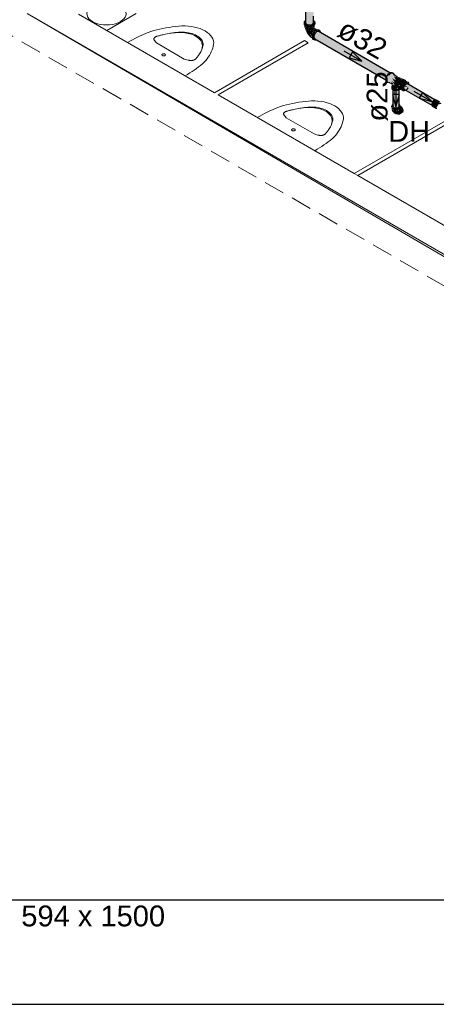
# Model space of a CAD drawing. Header units: millimetres. Extents: x 567 to 934, y -1 to 364.
# Tile 944 of 1056: x 727 to 731, y 182 to 192. Entities that reach past the tile are written whole.
import ezdxf

# ---------------------------------------------------------------- set-up
doc = ezdxf.new("R2010")
doc.units = ezdxf.units.MM
doc.header["$MEASUREMENT"] = 0
doc.linetypes.add('JIS_02_2.0', pattern=[0.3, 0.2, -0.1])
doc.linetypes.add('NULL', pattern=[0])
doc.layers.get('0').update_dxf_attribs({"lineweight": 18})
for name, color, linetype, lineweight in [('AF-Condutos', 140, 'Continuous', 25), ('AF-Conexões', 152, 'Continuous', 18), ('AF-Curva de transposição', 152, 'Continuous', 18), ('AF-Peça de utilização', 152, 'Continuous', 18), ('AF-Sentido conduto', 140, 'Continuous', 30), ('AF-Textos conduto', 7, 'Continuous', 9), ('DI-Área do detalhe', 10, 'JIS_02_2.0', 0), ('Textos', 7, 'Continuous', 9)]:
    doc.layers.add(name, color=color, linetype=linetype, lineweight=lineweight)
doc.layers.add('ARQ FINA', color=8, linetype='Continuous')
doc.layers.add('FOLHA_PADRÃO', color=7, linetype='Continuous')
doc.styles.add('Arial', font='arial.ttf')

# ---------------------------------------------------------------- blocks, each defined once
blk = doc.blocks.new('A1EST. 1500')
at = {"layer": 'FOLHA_PADRÃO', "color": 1, "linetype": 'Continuous'}
blk.add_line((0, 0), (150.008, 0), dxfattribs=at)
at = {"layer": 'FOLHA_PADRÃO', "color": 6, "linetype": 'Continuous'}
blk.add_lwpolyline([(149, 58.4001), (149, 1), (1, 1), (1, 58.4001), (149, 58.4001)], dxfattribs=at)
at = {"layer": 'FOLHA_PADRÃO', "color": 7, "style": 'Arial'}
blk.add_text('FORMATO A1 ESTENDIDO - 594 x 1500', height=0.2, dxfattribs=at).set_placement((1.114, 0.7485))

msp = doc.modelspace()

# ---------------------------------------------------------------- hatches: boundary and pattern name
at = {"layer": 'AF-Condutos', "linetype": 'Continuous'}
for points in [[(729.8831, 191.7153), (729.8856, 191.6871), (729.8945, 191.6792), (729.9081, 191.6741), (729.9092, 191.7559), (729.9081, 192.9141), (729.8951, 191.7362), (729.8945, 192.9192), (729.8858, 191.7174), (729.8856, 192.9271)], [(729.9526, 191.681), (729.96, 191.6893), (729.9601, 191.76), (729.96, 192.9293)], [(729.9609, 191.6987), (729.9609, 192.9387), (729.9601, 191.76)], [(729.883, 192.9145), (729.883, 191.6964), (729.8856, 192.9132)], [(729.8858, 191.7174), (729.8944, 192.9095), (729.8856, 192.9134)], [(729.9081, 191.6741), (729.9242, 191.6726), (729.94, 191.675), (729.94, 192.915), (729.9256, 191.7787), (729.9242, 192.9126)], [(729.94, 191.675), (729.9526, 191.681), (729.9526, 192.921)], [(729.9525, 192.9098), (729.94, 192.9068), (729.94, 191.675)], [(729.9599, 192.9139), (729.9526, 192.9107), (729.9526, 191.681)], [(730.6723, 191.1944), (729.9886, 191.6054), (729.9776, 191.5949), (730.6634, 191.1808)], [(730.691, 191.2117), (730, 191.6106), (729.9886, 191.6054), (730.6816, 191.2052)], [(730.68, 191.2062), (729.9886, 191.6054), (730.6723, 191.1944)], [(730.01, 191.6097), (730, 191.6106), (730.691, 191.2117), (730.6948, 191.2143)], [(729.9962, 191.5342), (730.6534, 191.155), (730.6556, 191.1543), (730.0089, 191.5396), (730.6582, 191.1656), (730.6634, 191.1808), (729.9776, 191.5949), (729.969, 191.5811), (729.9643, 191.5662), (729.9643, 191.5529), (729.969, 191.5434), (730.6549, 191.1475), (730.6548, 191.1478)], [(730.6542, 191.1481), (730.6555, 191.1538), (729.999, 191.5325)], [(730.0053, 191.5418), (730.6556, 191.1543), (730.6582, 191.1656)], [(730.7231, 190.9362), (730.7243, 191.0468), (730.7228, 191.0485)], [(730.7228, 190.9099), (730.7247, 190.8871), (730.7423, 190.877), (730.7672, 190.8777), (730.7828, 190.8889), (730.7828, 191.0474), (730.7549, 191.0405), (730.7549, 190.9306), (730.7531, 191.0403), (730.7408, 191.0418), (730.7353, 190.9454), (730.7322, 191.0428), (730.7251, 191.0469)], [(730.7353, 190.9454), (730.7407, 191.0408), (730.7324, 191.0441)], [(730.7531, 191.0403), (730.7549, 190.9306), (730.7549, 191.0401)], [(730.7835, 190.9091), (730.7835, 191.0122), (730.7828, 191.0475), (730.7829, 190.9095)], [(730.8659, 191.0622), (731.1043, 190.9272), (730.8771, 191.0701), (730.8318, 191.0845), (730.8127, 191.0955), (730.809, 191.0839), (730.8583, 191.0537), (731.1006, 190.9155)], [(731.0955, 190.9081), (730.809, 191.0839), (730.8127, 191.0661), (731.0975, 190.9017), (730.8528, 191.0475)], [(730.8127, 191.0955), (730.8318, 191.0845), (730.8744, 191.0718), (730.8392, 191.0939)], [(730.8822, 191.0807), (731.1196, 190.9461), (730.8803, 191.0921), (731.1234, 190.9531), (731.1282, 190.9542), (730.8794, 191.0974), (730.8621, 191.106), (730.828, 191.1145), (730.8194, 191.1063), (731.111, 190.938), (730.8777, 191.0835), (730.8784, 191.0929)], [(730.8194, 191.1063), (730.8392, 191.0939), (731.1056, 190.9411)], [(731.1056, 190.9411), (730.8392, 191.0939), (731.1001, 190.9298)], [(730.8539, 191.1125), (730.8528, 191.1111), (730.8794, 191.0974), (731.1282, 190.9542)], [(731.0958, 190.9079), (730.8528, 191.0475), (731.0945, 190.9036)], [(730.8583, 191.0537), (731.0959, 190.9081), (731.0984, 190.9168)], [(730.8659, 191.0622), (731.0985, 190.9169), (731.1019, 190.9285)], [(730.8803, 191.0921), (731.1122, 190.9506), (731.1234, 190.9531)], [(730.8822, 191.0807), (731.109, 190.9392), (731.1169, 190.9476)]]:
    msp.add_hatch(color=151, dxfattribs=at).paths.add_polyline_path(points)
at = {"layer": 'AF-Conexões', "linetype": 'Continuous'}
for points in [[(729.9609, 191.7156), (729.96, 191.6893), (729.94, 191.675), (729.9242, 191.6726), (729.898, 191.6779), (729.8838, 191.6937), (729.8713, 191.7031), (729.8849, 191.6737), (729.9222, 191.6648), (729.9485, 191.6689), (729.9748, 191.6952)], [(729.8766, 191.7104), (729.8713, 191.7031), (729.883, 191.6942), (729.883, 191.7067)], [(729.973, 191.6789), (729.9748, 191.6952), (729.9485, 191.6689), (729.9222, 191.6648), (729.8849, 191.6737), (729.8713, 191.7031), (729.8713, 191.6873), (729.8849, 191.6653), (729.9085, 191.6574), (729.9358, 191.6574), (729.9594, 191.6653)], [(729.8788, 191.6699), (729.8778, 191.6506), (729.8838, 191.6378), (729.8838, 191.6662)], [(729.8848, 191.6371), (729.8908, 191.6325), (729.8908, 191.6627)], [(729.8851, 191.6438), (729.8893, 191.662), (729.8849, 191.6653)], [(729.8908, 191.6325), (729.9, 191.6284), (729.9001, 191.6581), (729.8911, 191.6616)], [(729.917, 191.5977), (729.9255, 191.5995), (729.9281, 191.6255), (729.9045, 191.6195), (729.9016, 191.6277), (729.8943, 191.621), (729.8983, 191.6014), (729.9198, 191.5745), (729.9168, 191.5911)], [(729.9092, 191.6574), (729.9, 191.6284), (729.9107, 191.6259), (729.9206, 191.6565)], [(729.9009, 191.6314), (729.9092, 191.6573), (729.9002, 191.6594)], [(729.9045, 191.6195), (729.9103, 191.626), (729.9015, 191.6281)], [(729.9116, 191.6286), (729.9222, 191.625), (729.9222, 191.6564)], [(729.9336, 191.6274), (729.9336, 191.6573), (729.9223, 191.6564), (729.9231, 191.6279)], [(729.9328, 191.608), (729.9257, 191.5999), (729.9529, 191.5842)], [(729.9382, 191.6186), (729.9307, 191.6103), (729.9535, 191.5856), (729.9578, 191.5945)], [(729.9425, 191.6579), (729.9336, 191.6573), (729.9336, 191.6259)], [(729.9443, 191.6314), (729.9443, 191.6595), (729.9341, 191.6275)], [(729.9447, 191.6278), (729.9372, 191.6198), (729.9643, 191.6041)], [(729.9372, 191.6198), (729.9587, 191.5959), (729.9643, 191.6041)], [(729.9518, 191.6613), (729.9443, 191.6595), (729.9443, 191.6284)], [(729.9623, 191.6364), (729.9447, 191.6278), (729.9716, 191.6123), (729.9544, 191.6321), (729.9837, 191.6222)], [(729.9606, 191.6378), (729.9606, 191.6658), (729.9543, 191.6368), (729.9536, 191.6627), (729.9448, 191.6303)], [(729.9466, 191.6257), (729.9651, 191.6054), (729.9715, 191.6122)], [(730.0178, 191.6208), (730.0028, 191.6274), (729.9842, 191.6224), (729.9656, 191.6059), (729.9519, 191.5823), (729.9469, 191.5579), (729.9519, 191.5393), (729.9651, 191.5296), (729.9542, 191.5537), (729.9728, 191.6017), (729.9818, 191.6112), (730.0101, 191.6232), (730.0274, 191.6071)], [(729.9538, 191.6341), (729.9591, 191.6651), (729.9536, 191.6627)], [(729.9539, 191.6327), (729.9722, 191.6137), (729.9789, 191.6186)], [(729.9541, 191.633), (729.9774, 191.6195), (729.9838, 191.6221)], [(729.9818, 191.5281), (729.9898, 191.5315), (729.969, 191.5434), (729.9643, 191.5662), (729.9736, 191.5955), (729.9849, 191.6067), (730, 191.6106), (730.0242, 191.6015), (730.0274, 191.6071), (730.0101, 191.6232), (729.9728, 191.6017), (729.9542, 191.5537), (729.9643, 191.5313)], [(729.9606, 191.6378), (729.9638, 191.6686), (729.9606, 191.6662)], [(729.9609, 191.6372), (729.9855, 191.623), (729.9892, 191.6245)], [(729.9659, 191.6702), (729.9617, 191.6484), (729.9645, 191.6433)], [(729.9923, 191.6259), (729.975, 191.6359), (729.9703, 191.633), (729.9892, 191.6245)], [(729.917, 191.5977), (729.923, 191.5908), (729.9256, 191.5995)], [(729.9224, 191.5722), (729.9468, 191.5567), (729.9259, 191.5755)], [(729.9479, 191.5498), (729.9471, 191.5565), (729.9225, 191.5706), (729.9257, 191.5637)], [(729.9255, 191.5761), (729.9476, 191.5641), (729.9256, 191.5866)], [(729.9256, 191.5998), (729.9256, 191.5876), (729.9494, 191.5739)], [(729.9487, 191.5743), (729.9256, 191.5876), (729.9472, 191.5665)], [(729.949, 191.5762), (729.9529, 191.5842), (729.9257, 191.5999)], [(729.9258, 191.5758), (729.947, 191.5583), (729.9476, 191.5641)], [(730.6574, 191.1346), (730.6654, 191.1253), (730.6775, 191.1297), (730.6846, 191.1215), (730.7164, 191.1047), (730.7223, 191.1108), (730.7316, 191.1029), (730.7316, 191.0939), (730.7409, 191.0946), (730.741, 191.1028), (730.7063, 191.1382), (730.7429, 191.117), (730.7434, 191.1194), (730.716, 191.1618), (730.7529, 191.1405), (730.7539, 191.1422), (730.7333, 191.1789), (730.7667, 191.1633), (730.7813, 191.1639), (730.7507, 191.1818), (730.7604, 191.1694), (730.7617, 191.1821), (730.7371, 191.1965), (730.7178, 191.201), (730.7189, 191.2098), (730.7088, 191.2102), (730.6837, 191.1909), (730.6704, 191.1679), (730.6775, 191.2024), (730.6608, 191.1769), (730.6545, 191.1494)], [(730.7181, 191.2165), (730.699, 191.2172), (730.6775, 191.2024), (730.6703, 191.1714), (730.687, 191.1969)], [(730.6775, 191.1297), (730.6704, 191.1261), (730.6837, 191.1184)], [(730.6837, 191.1909), (730.7036, 191.2082), (730.6865, 191.196)], [(730.7402, 191.1037), (730.7429, 191.117), (730.7063, 191.1382)], [(730.7253, 191.2123), (730.7181, 191.2165), (730.7104, 191.2127)], [(730.7331, 191.2041), (730.7274, 191.2094), (730.7156, 191.2023)], [(730.742, 191.1215), (730.7529, 191.1405), (730.716, 191.1618)], [(730.7333, 191.1789), (730.7531, 191.1438), (730.7692, 191.1582)], [(730.7643, 191.1645), (730.7333, 191.1789), (730.7679, 191.1589)], [(730.7418, 191.1046), (730.77, 191.0961), (730.7756, 191.1225), (730.7599, 191.1428), (730.747, 191.1301)], [(730.7729, 191.1615), (730.7567, 191.147), (730.7756, 191.1225), (730.7866, 191.1314), (730.7923, 191.1425)], [(730.8457, 191.1416), (730.8225, 191.1522), (730.8005, 191.1445), (730.7807, 191.1228), (730.7701, 191.0965), (730.7782, 191.0872), (730.7785, 191.1189), (730.7884, 191.1151), (730.7993, 191.1208), (730.8268, 191.1454), (730.8253, 191.1356)], [(730.7817, 191.164), (730.7729, 191.1615), (730.7923, 191.1425), (730.807, 191.1493)], [(730.8475, 191.0444), (730.8321, 191.0549), (730.8288, 191.0701), (730.8321, 191.0849), (730.8452, 191.1015), (730.8469, 191.1166), (730.8519, 191.1099), (730.8452, 191.1015), (730.8579, 191.1049), (730.8648, 191.0992), (730.8686, 191.1204), (730.8475, 191.1187), (730.7934, 191.1326), (730.8064, 191.1251), (730.7828, 191.1183), (730.7757, 191.1019), (730.7902, 191.0999), (730.7875, 191.0868), (730.7746, 191.0759), (730.7835, 191.0664), (730.8236, 191.0413), (730.8326, 191.04)], [(730.8005, 191.1236), (730.7934, 191.1326), (730.7828, 191.1183)], [(730.7973, 191.1426), (730.7923, 191.1425), (730.7866, 191.1314)], [(730.8156, 191.1515), (730.7892, 191.1661), (730.8112, 191.1513)], [(730.821, 191.134), (730.806, 191.1427), (730.7934, 191.1326), (730.8475, 191.1187), (730.869, 191.122), (730.8254, 191.1461), (730.806, 191.1427), (730.821, 191.134), (730.843, 191.1321)], [(730.7971, 191.1551), (730.8112, 191.1513), (730.7981, 191.1601)], [(730.8268, 191.1454), (730.8147, 191.1319), (730.8253, 191.1356)], [(730.7124, 191.0597), (730.7227, 191.0486), (730.7373, 191.0422), (730.7533, 191.0403), (730.7692, 191.0422), (730.7827, 191.0474), (730.7835, 191.0572), (730.7605, 191.058), (730.7668, 191.0755), (730.7405, 191.0863), (730.7431, 191.0948), (730.7316, 191.0939), (730.7185, 191.099)], [(730.7239, 191.1014), (730.7316, 191.0939), (730.7316, 191.1029)], [(730.7565, 191.0817), (730.7704, 191.0733), (730.7655, 191.0801), (730.7666, 191.098), (730.7475, 191.1031), (730.7419, 191.0992)], [(730.7758, 191.0627), (730.7726, 191.0673), (730.7605, 191.058)], [(730.7835, 191.0585), (730.7896, 191.0548), (730.7938, 191.0674), (730.787, 191.0839), (730.7835, 191.0669), (730.7835, 191.0852), (730.7693, 191.0923), (730.7702, 191.0758)], [(730.7732, 191.086), (730.7835, 191.0843), (730.7845, 191.0968)], [(730.7789, 191.1206), (730.7756, 191.1225), (730.7734, 191.1084)], [(730.7884, 191.1151), (730.7789, 191.1201), (730.7791, 191.0895), (730.7891, 191.0973)], [(730.8041, 191.1233), (730.7884, 191.1151), (730.7891, 191.0973), (730.7951, 191.1112)], [(730.8452, 191.1015), (730.8537, 191.1084), (730.8469, 191.114)], [(730.8686, 191.1204), (730.8662, 191.1071), (730.8757, 191.1096)], [(730.8787, 191.0982), (730.8771, 191.111), (730.8694, 191.1036)]]:
    msp.add_hatch(color=161, dxfattribs=at).paths.add_polyline_path(points)
at = {"layer": 'AF-Curva de transposição', "linetype": 'Continuous'}
for points in [[(731.1364, 190.9561), (731.1218, 190.9528), (731.1033, 190.9333), (731.0957, 190.9075), (731.1001, 190.8932), (731.132, 190.8865), (731.1367, 190.8762), (731.1454, 190.8701), (731.1454, 190.8824), (731.1608, 190.9094), (731.1917, 190.9159), (731.1814, 190.9262), (731.1634, 190.9309), (731.1767, 190.9336)], [(731.1001, 190.8932), (731.1397, 190.8695), (731.132, 190.8865)]]:
    msp.add_hatch(color=161, dxfattribs=at).paths.add_polyline_path(points)
at = {"layer": 'AF-Peça de utilização', "linetype": 'Continuous'}
for points in [[(730.7227, 190.9096), (730.7124, 190.8993), (730.7166, 190.8743), (730.7419, 190.8631), (730.7634, 190.8631), (730.7874, 190.8733), (730.7943, 190.8916), (730.7844, 190.9008), (730.7735, 190.8723), (730.7527, 190.8691), (730.7419, 190.8699), (730.7179, 190.8804), (730.7282, 190.884)], [(730.7179, 190.8733), (730.7179, 190.8548), (730.7225, 190.8447), (730.7225, 190.8698)], [(730.7269, 190.8427), (730.7236, 190.8691), (730.7225, 190.8552)], [(730.7281, 190.8409), (730.7281, 190.8672), (730.7236, 190.8691)], [(730.7281, 190.8664), (730.7281, 190.8408), (730.7341, 190.8645)], [(730.7281, 190.8406), (730.7353, 190.8374), (730.7353, 190.8647)], [(730.7401, 190.8772), (730.7318, 190.8723), (730.7497, 190.8695), (730.7552, 190.8721)], [(730.7804, 190.8176), (730.7899, 190.8265), (730.7863, 190.8455), (730.7742, 190.8334), (730.7332, 190.8331), (730.7528, 190.8212)], [(730.7425, 190.863), (730.7353, 190.8374), (730.7526, 190.8347), (730.7602, 190.8617), (730.7526, 190.8662)], [(730.7353, 190.8636), (730.7353, 190.8374), (730.7425, 190.8629)], [(730.7526, 190.8347), (730.77, 190.8374), (730.7627, 190.863)], [(730.7793, 190.8849), (730.7527, 190.8691), (730.7735, 190.8723)], [(730.77, 190.8636), (730.7634, 190.8631), (730.77, 190.8374)], [(730.77, 190.8647), (730.77, 190.8374), (730.7772, 190.8406)], [(730.7772, 190.8664), (730.7711, 190.8649), (730.7772, 190.8406)], [(730.7772, 190.8407), (730.7828, 190.8447), (730.7828, 190.8696), (730.7786, 190.8678)], [(730.7863, 190.8724), (730.7835, 190.8704), (730.7854, 190.8484)], [(730.8203, 190.8384), (730.8233, 190.8497), (730.8167, 190.8721), (730.7874, 190.8547), (730.7924, 190.8318), (730.7857, 190.8172)], [(730.7983, 190.8877), (730.7944, 190.8854), (730.7874, 190.8552), (730.8167, 190.8721), (730.812, 190.879)]]:
    msp.add_hatch(color=161, dxfattribs=at).paths.add_polyline_path(points)

# ---------------------------------------------------------------- linework, layer by layer
at = {"layer": 'AF-Condutos'}
for p, q in [((729.883, 192.9145), (729.883, 191.6964)), ((729.96, 191.6893), (729.9609, 191.6987)), ((729.9609, 191.72), (729.9609, 191.7565)), ((729.9609, 191.7156), (729.9609, 191.72)), ((729.9609, 191.6987), (729.9609, 191.7156)), ((729.883, 191.6964), (729.8856, 191.6871)), ((729.8856, 191.6871), (729.8945, 191.6792)), ((729.8945, 191.6792), (729.9081, 191.6741)), ((729.9081, 191.6741), (729.9242, 191.6726)), ((729.9242, 191.6726), (729.94, 191.675)), ((729.94, 191.675), (729.9526, 191.681)), ((729.9526, 191.681), (729.96, 191.6893)), ((729.9886, 191.6054), (729.9776, 191.5949)), ((730, 191.6106), (729.9886, 191.6054)), ((730.01, 191.6097), (730, 191.6106)), ((730.0284, 191.5991), (730.01, 191.6097)), ((729.969, 191.5811), (729.9643, 191.5662)), ((729.9643, 191.5662), (729.9643, 191.5529)), ((729.9643, 191.5529), (729.969, 191.5434)), ((729.9776, 191.5949), (729.969, 191.5811)), ((729.969, 191.5434), (729.9898, 191.5315)), ((729.9898, 191.5315), (729.9959, 191.5279)), ((729.9959, 191.5279), (730.6549, 191.1475)), ((730.6948, 191.2143), (730.0284, 191.5991)), ((730.7227, 191.0486), (730.7227, 190.9364)), ((730.7835, 191.0122), (730.7835, 191.0482)), ((730.8127, 191.0955), (730.809, 191.0839)), ((730.809, 191.0839), (730.809, 191.0735)), ((730.809, 191.0735), (730.8121, 191.0673)), ((730.8121, 191.0673), (730.8127, 191.0661)), ((730.8127, 191.0661), (730.8339, 191.0539)), ((730.828, 191.1145), (730.8194, 191.1063)), ((730.8339, 191.0539), (730.8487, 191.0454)), ((730.8487, 191.0454), (730.8502, 191.0445)), ((730.8502, 191.0445), (731.0975, 190.9017)), ((730.8643, 191.1066), (730.8539, 191.1125)), ((730.8787, 191.0982), (730.8643, 191.1066)), ((730.8793, 191.0979), (730.8787, 191.0982)), ((731.1282, 190.9542), (730.8793, 191.0979)), ((730.7835, 190.9091), (730.7835, 191.0122)), ((730.7227, 190.9364), (730.7227, 190.9149)), ((730.7227, 190.9149), (730.7227, 190.9136)), ((730.7227, 190.9136), (730.7227, 190.9118)), ((730.7227, 190.9118), (730.7227, 190.9099)), ((730.7227, 190.9099), (730.7227, 190.9097)), ((730.7227, 190.9097), (730.7227, 190.8944)), ((730.7227, 190.8944), (730.7247, 190.8871)), ((730.7247, 190.8871), (730.7316, 190.881)), ((730.7316, 190.881), (730.7423, 190.877)), ((730.7423, 190.877), (730.7549, 190.8758)), ((730.7549, 190.8758), (730.7672, 190.8777)), ((730.7672, 190.8777), (730.7771, 190.8823)), ((730.7771, 190.8823), (730.7828, 190.8889)), ((730.7828, 190.8889), (730.7835, 190.8962)), ((730.7835, 190.8962), (730.7835, 190.9091))]:
    msp.add_line(p, q, dxfattribs=at)
at = {"layer": 'AF-Conexões'}
for p, q in [((729.8713, 191.7031), (729.8695, 191.6952)), ((729.8766, 191.7104), (729.8713, 191.7031)), ((729.8787, 191.712), (729.8766, 191.7104)), ((729.883, 191.7153), (729.8787, 191.712)), ((729.9623, 191.7145), (729.9609, 191.7156)), ((729.9678, 191.7104), (729.9623, 191.7145)), ((729.9726, 191.7036), (729.9678, 191.7104)), ((729.973, 191.7031), (729.9726, 191.7036)), ((729.9748, 191.6952), (729.973, 191.7031)), ((729.8695, 191.6952), (729.8695, 191.6868)), ((729.8695, 191.6868), (729.8713, 191.6789)), ((729.8713, 191.6789), (729.8766, 191.6716)), ((729.8766, 191.6716), (729.8778, 191.6706)), ((729.8778, 191.6706), (729.8849, 191.6653)), ((729.8778, 191.6706), (729.8778, 191.6506)), ((729.8778, 191.6506), (729.8793, 191.644)), ((729.8793, 191.644), (729.8838, 191.6378)), ((729.8838, 191.6378), (729.8848, 191.6371)), ((729.8848, 191.6371), (729.8851, 191.6368)), ((729.8849, 191.6653), (729.8958, 191.6605)), ((729.8851, 191.6368), (729.8908, 191.6325)), ((729.8851, 191.6368), (729.8859, 191.6339)), ((729.8859, 191.6339), (729.8888, 191.6228)), ((729.8888, 191.6228), (729.8926, 191.6126)), ((729.8908, 191.6325), (729.9, 191.6284)), ((729.8926, 191.6126), (729.8983, 191.6014)), ((729.8958, 191.6605), (729.9085, 191.6574)), ((729.9, 191.6284), (729.9107, 191.6259)), ((729.9085, 191.6574), (729.9222, 191.6564)), ((729.9107, 191.6259), (729.9222, 191.625)), ((729.9222, 191.6564), (729.9358, 191.6574)), ((729.9222, 191.625), (729.9336, 191.6259)), ((729.9307, 191.6103), (729.9257, 191.5999)), ((729.9372, 191.6198), (729.9307, 191.6103)), ((729.9336, 191.6259), (729.9443, 191.6284)), ((729.9358, 191.6574), (729.9485, 191.6605)), ((729.9447, 191.6278), (729.9372, 191.6198)), ((729.9443, 191.6284), (729.9476, 191.6299)), ((729.9476, 191.6299), (729.9447, 191.6278)), ((729.9528, 191.6337), (729.9476, 191.6299)), ((729.9476, 191.6299), (729.9535, 191.6325)), ((729.9485, 191.6605), (729.9594, 191.6653)), ((729.9581, 191.6359), (729.9528, 191.6337)), ((729.9535, 191.6325), (729.9581, 191.6359)), ((729.9656, 191.6059), (729.9578, 191.5946)), ((729.9581, 191.6359), (729.9606, 191.6378)), ((729.9609, 191.6372), (729.9581, 191.6359)), ((729.9594, 191.6653), (729.9665, 191.6706)), ((729.9606, 191.6378), (729.9645, 191.6433)), ((729.9676, 191.6378), (729.9609, 191.6372)), ((729.9645, 191.6433), (729.965, 191.644)), ((729.9676, 191.6378), (729.9645, 191.6433)), ((729.965, 191.644), (729.9665, 191.6506)), ((729.9745, 191.6154), (729.9656, 191.6059)), ((729.9665, 191.6706), (729.9678, 191.6716)), ((729.9665, 191.6506), (729.9665, 191.6706)), ((729.9685, 191.6379), (729.9676, 191.6378)), ((729.9678, 191.6716), (729.973, 191.6789)), ((729.975, 191.6359), (729.9685, 191.6379)), ((729.973, 191.6789), (729.9748, 191.6868)), ((729.9842, 191.6224), (729.9745, 191.6154)), ((729.9748, 191.6868), (729.9748, 191.6952)), ((729.9923, 191.6259), (729.975, 191.6359)), ((729.9923, 191.6259), (729.9842, 191.6224)), ((729.9938, 191.6265), (729.9923, 191.6259)), ((730.0028, 191.6274), (729.9938, 191.6265)), ((730.0105, 191.625), (730.0028, 191.6274)), ((730.0178, 191.6208), (730.0105, 191.625)), ((730.0237, 191.6153), (730.0178, 191.6208)), ((730.0274, 191.6071), (730.0237, 191.6153)), ((730.0284, 191.5991), (730.0274, 191.6071)), ((729.8983, 191.6014), (729.9051, 191.5909)), ((729.9051, 191.5909), (729.9121, 191.5825)), ((729.9121, 191.5825), (729.9198, 191.5745)), ((729.9198, 191.5745), (729.9224, 191.5722)), ((729.9225, 191.5894), (729.9215, 191.5794)), ((729.9215, 191.5794), (729.9224, 191.5722)), ((729.9224, 191.5722), (729.9224, 191.5719)), ((729.9224, 191.5719), (729.9225, 191.5706)), ((729.9256, 191.5998), (729.9225, 191.5894)), ((729.9225, 191.5706), (729.9257, 191.5637)), ((729.9257, 191.5999), (729.9256, 191.5998)), ((729.9257, 191.5637), (729.9307, 191.5591)), ((729.9307, 191.5591), (729.948, 191.5491)), ((729.9482, 191.5698), (729.9469, 191.5579)), ((729.9469, 191.5579), (729.948, 191.5491)), ((729.948, 191.5491), (729.9482, 191.5475)), ((729.9519, 191.5823), (729.9482, 191.5698)), ((729.9482, 191.5475), (729.9519, 191.5393)), ((729.9578, 191.5946), (729.9519, 191.5823)), ((729.9519, 191.5393), (729.9578, 191.5338)), ((729.9578, 191.5338), (729.9651, 191.5296)), ((729.9651, 191.5296), (729.9728, 191.5272)), ((729.9728, 191.5272), (729.9818, 191.5281)), ((729.9818, 191.5281), (729.9898, 191.5315)), ((730.6608, 191.1769), (730.6545, 191.1494)), ((730.6545, 191.1494), (730.6549, 191.1475)), ((730.6549, 191.1475), (730.6574, 191.1346)), ((730.6574, 191.1346), (730.6654, 191.1253)), ((730.6775, 191.2024), (730.6608, 191.1769)), ((730.6948, 191.2143), (730.6775, 191.2024)), ((730.7018, 191.2069), (730.6837, 191.1909)), ((730.699, 191.2172), (730.6948, 191.2143)), ((730.7181, 191.2165), (730.699, 191.2172)), ((730.7044, 191.2088), (730.7018, 191.2069)), ((730.7057, 191.2097), (730.7044, 191.2088)), ((730.7062, 191.21), (730.7057, 191.2097)), ((730.7086, 191.2117), (730.7062, 191.21)), ((730.7066, 191.2101), (730.7086, 191.2117)), ((730.7167, 191.2113), (730.7088, 191.2102)), ((730.7199, 191.2117), (730.7167, 191.2113)), ((730.725, 191.2125), (730.7181, 191.2165)), ((730.7276, 191.211), (730.7199, 191.2117)), ((730.7253, 191.2123), (730.725, 191.2125)), ((730.7276, 191.211), (730.7253, 191.2123)), ((730.7304, 191.2067), (730.7274, 191.2094)), ((730.7351, 191.1991), (730.7276, 191.211)), ((730.7331, 191.2041), (730.7304, 191.2067)), ((730.7347, 191.1992), (730.7309, 191.2017)), ((730.7309, 191.2017), (730.7399, 191.1875)), ((730.7352, 191.1989), (730.7331, 191.2041)), ((730.7361, 191.1983), (730.7331, 191.2041)), ((730.7331, 191.2041), (730.7352, 191.1988)), ((730.7352, 191.1988), (730.7347, 191.1992)), ((730.7353, 191.1988), (730.7352, 191.1989)), ((730.7353, 191.1988), (730.7352, 191.1988)), ((730.7361, 191.1983), (730.7353, 191.1988)), ((730.7353, 191.1988), (730.7353, 191.1988)), ((730.7399, 191.1875), (730.7357, 191.1978)), ((730.748, 191.1903), (730.7361, 191.1983)), ((730.747, 191.1301), (730.7448, 191.1263)), ((730.7567, 191.147), (730.747, 191.1301)), ((730.7499, 191.189), (730.748, 191.1903)), ((730.7617, 191.1821), (730.7499, 191.189)), ((730.7507, 191.1818), (730.7604, 191.1694)), ((730.7638, 191.1743), (730.7507, 191.1818)), ((730.765, 191.1545), (730.7567, 191.147)), ((730.7638, 191.1743), (730.7617, 191.1821)), ((730.778, 191.1661), (730.7638, 191.1743)), ((730.7729, 191.1615), (730.765, 191.1545)), ((730.7789, 191.1632), (730.7729, 191.1615)), ((730.7815, 191.1641), (730.778, 191.1661)), ((730.7817, 191.164), (730.7789, 191.1632)), ((730.7789, 191.1206), (730.7977, 191.1426)), ((730.7866, 191.1314), (730.7789, 191.1206)), ((730.7968, 191.142), (730.7807, 191.1228)), ((730.7807, 191.1228), (730.7866, 191.1314)), ((730.7817, 191.164), (730.7815, 191.1641)), ((730.7892, 191.1661), (730.7817, 191.164)), ((730.7934, 191.1326), (730.7828, 191.1183)), ((730.8156, 191.1515), (730.7892, 191.1661)), ((730.806, 191.1427), (730.7934, 191.1326)), ((730.798, 191.1434), (730.7968, 191.142)), ((730.8047, 191.1474), (730.798, 191.1434)), ((730.8005, 191.1445), (730.798, 191.1434)), ((730.8134, 191.1505), (730.8005, 191.1445)), ((730.8005, 191.1445), (730.8047, 191.1474)), ((730.8041, 191.1233), (730.8147, 191.1319)), ((730.8155, 191.1466), (730.806, 191.1427)), ((730.8154, 191.1516), (730.8112, 191.1513)), ((730.8156, 191.1515), (730.8134, 191.1505)), ((730.8147, 191.1319), (730.8253, 191.1356)), ((730.8159, 191.1517), (730.8154, 191.1516)), ((730.8233, 191.1468), (730.8155, 191.1466)), ((730.8159, 191.1517), (730.8156, 191.1515)), ((730.8186, 191.1529), (730.8159, 191.1517)), ((730.8195, 191.1533), (730.8186, 191.1529)), ((730.8228, 191.1523), (730.8195, 191.1533)), ((730.8362, 191.1471), (730.8228, 191.1523)), ((730.8253, 191.1356), (730.8343, 191.1338)), ((730.8482, 191.1335), (730.8357, 191.1405)), ((730.8446, 191.1423), (730.8362, 191.1471)), ((730.8457, 191.1416), (730.8446, 191.1423)), ((730.8482, 191.1335), (730.8457, 191.1416)), ((730.8549, 191.1298), (730.8482, 191.1335)), ((730.869, 191.122), (730.8549, 191.1298)), ((730.6654, 191.1253), (730.675, 191.1198)), ((730.675, 191.1198), (730.687, 191.1174)), ((730.6885, 191.1197), (730.6837, 191.1184)), ((730.6837, 191.1184), (730.69, 191.119)), ((730.6846, 191.1215), (730.6885, 191.1197)), ((730.6938, 191.1198), (730.6846, 191.1215)), ((730.687, 191.1174), (730.6907, 191.1187)), ((730.6885, 191.1197), (730.69, 191.119)), ((730.69, 191.119), (730.6907, 191.1187)), ((730.6907, 191.1187), (730.7047, 191.112)), ((730.7047, 191.112), (730.7164, 191.1047)), ((730.7085, 191.1184), (730.7238, 191.1072)), ((730.7223, 191.1108), (730.7085, 191.1184)), ((730.7148, 191.0826), (730.7124, 191.0687)), ((730.7124, 191.0687), (730.7124, 191.0597)), ((730.7124, 191.0597), (730.7227, 191.0486)), ((730.7163, 191.0838), (730.7148, 191.0826)), ((730.7164, 191.1048), (730.7163, 191.0838)), ((730.7163, 191.0838), (730.7163, 191.079)), ((730.7164, 191.1047), (730.7164, 191.1081)), ((730.7164, 191.1081), (730.7164, 191.1048)), ((730.7238, 191.1072), (730.7223, 191.1108)), ((730.7227, 191.0486), (730.7238, 191.0474)), ((730.7238, 191.0474), (730.7373, 191.0422)), ((730.7373, 191.0422), (730.7533, 191.0403)), ((730.7448, 191.1263), (730.7404, 191.105)), ((730.7404, 191.105), (730.7419, 191.0992)), ((730.7419, 191.0992), (730.7447, 191.0888)), ((730.7447, 191.0888), (730.7562, 191.0819)), ((730.7533, 191.0403), (730.7692, 191.0422)), ((730.7562, 191.0819), (730.7565, 191.0817)), ((730.7562, 191.0817), (730.7562, 191.0819)), ((730.7565, 191.0817), (730.7562, 191.0817)), ((730.7565, 191.0817), (730.7704, 191.0733)), ((730.7685, 191.0772), (730.7695, 191.0739)), ((730.7702, 191.0758), (730.7685, 191.0772)), ((730.7687, 191.0927), (730.7791, 191.1204)), ((730.7734, 191.1084), (730.7687, 191.0927)), ((730.7692, 191.094), (730.7687, 191.0927)), ((730.7687, 191.0927), (730.7693, 191.0858)), ((730.7701, 191.0965), (730.7692, 191.094)), ((730.7704, 191.0756), (730.7692, 191.0933)), ((730.7692, 191.0422), (730.7827, 191.0474)), ((730.7693, 191.0858), (730.7702, 191.0758)), ((730.7695, 191.0739), (730.7708, 191.0691)), ((730.77, 191.0961), (730.7734, 191.1084)), ((730.7785, 191.1195), (730.7701, 191.0965)), ((730.7702, 191.0758), (730.7704, 191.0733)), ((730.7783, 191.069), (730.7704, 191.0756)), ((730.7704, 191.0733), (730.7708, 191.0691)), ((730.7708, 191.0691), (730.7705, 191.0732)), ((730.7708, 191.0691), (730.7734, 191.0666)), ((730.7734, 191.0666), (730.7845, 191.0577)), ((730.7828, 191.1183), (730.7757, 191.1019)), ((730.7789, 191.1206), (730.7785, 191.1195)), ((730.7796, 191.1215), (730.7789, 191.1206)), ((730.7807, 191.1228), (730.7796, 191.1215)), ((730.7827, 191.0564), (730.7835, 191.0572)), ((730.7827, 191.0474), (730.7835, 191.0482)), ((730.7835, 191.0572), (730.7842, 191.0579)), ((730.7835, 191.0482), (730.7873, 191.0523)), ((730.7842, 191.0579), (730.7842, 191.0579)), ((730.7845, 191.0577), (730.7896, 191.0548)), ((730.7891, 191.0728), (730.787, 191.0839)), ((730.7873, 191.0523), (730.7896, 191.0548)), ((730.7887, 191.0623), (730.7915, 191.0606)), ((730.7891, 191.0973), (730.7951, 191.1112)), ((730.7938, 191.0674), (730.7891, 191.0728)), ((730.7896, 191.0548), (730.7941, 191.0522)), ((730.7915, 191.0606), (730.7937, 191.0592)), ((730.7937, 191.0592), (730.7941, 191.059)), ((730.7941, 191.059), (730.798, 191.0566)), ((730.7941, 191.0522), (730.8023, 191.0541)), ((730.7951, 191.1112), (730.8041, 191.1233)), ((730.798, 191.0566), (730.8023, 191.0541)), ((730.8023, 191.0541), (730.8088, 191.0502)), ((730.8088, 191.0502), (730.8236, 191.0413)), ((730.8236, 191.0413), (730.8326, 191.04)), ((730.8288, 191.0701), (730.8321, 191.0849)), ((730.832, 191.0599), (730.8288, 191.0701)), ((730.8321, 191.0849), (730.8452, 191.1015)), ((730.8326, 191.04), (730.8333, 191.0398)), ((730.8333, 191.0398), (730.8475, 191.0444)), ((730.8452, 191.1015), (730.8579, 191.1049)), ((730.8475, 191.0444), (730.8587, 191.0541)), ((730.8587, 191.0541), (730.8707, 191.0676)), ((730.8761, 191.1139), (730.869, 191.122)), ((730.8771, 191.111), (730.8761, 191.1139)), ((730.8789, 191.1006), (730.8771, 191.111)), ((730.8787, 191.0982), (730.8789, 191.1006))]:
    msp.add_line(p, q, dxfattribs=at)
at = {"layer": 'AF-Curva de transposição'}
for p, q in [((731.1218, 190.9528), (731.1033, 190.9333)), ((731.1282, 190.9542), (731.1218, 190.9528)), ((731.1364, 190.9561), (731.1282, 190.9542)), ((731.1715, 190.9365), (731.1364, 190.9561)), ((731.1033, 190.9333), (731.0957, 190.9075)), ((731.0957, 190.9075), (731.0975, 190.9017)), ((731.0975, 190.9017), (731.1001, 190.8932)), ((731.1001, 190.8932), (731.1397, 190.8695)), ((731.1397, 190.8695), (731.1454, 190.8701))]:
    msp.add_line(p, q, dxfattribs=at)
at = {"layer": 'AF-Peça de utilização'}
for p, q in [((730.7124, 190.8993), (730.711, 190.8931)), ((730.711, 190.8931), (730.711, 190.8863)), ((730.711, 190.8863), (730.7124, 190.8801)), ((730.7166, 190.9051), (730.7124, 190.8993)), ((730.7124, 190.8801), (730.7166, 190.8743)), ((730.7192, 190.9071), (730.7166, 190.9051)), ((730.7166, 190.8743), (730.7179, 190.8733)), ((730.7179, 190.8733), (730.7179, 190.8548)), ((730.7179, 190.8733), (730.7232, 190.8693)), ((730.7179, 190.8548), (730.7191, 190.8496)), ((730.7191, 190.8496), (730.7225, 190.8447)), ((730.7227, 190.9097), (730.7192, 190.9071)), ((730.7232, 190.8693), (730.7318, 190.8655)), ((730.7318, 190.8655), (730.7419, 190.8631)), ((730.7419, 190.8631), (730.7527, 190.8623)), ((730.7527, 190.8623), (730.7634, 190.8631)), ((730.7634, 190.8631), (730.7735, 190.8655)), ((730.7735, 190.8655), (730.7821, 190.8693)), ((730.7821, 190.8693), (730.7874, 190.8733)), ((730.7828, 190.8447), (730.7854, 190.8484)), ((730.7846, 190.9082), (730.7835, 190.9091)), ((730.7887, 190.9051), (730.7846, 190.9082)), ((730.7854, 190.8484), (730.7863, 190.8496)), ((730.7863, 190.8455), (730.7854, 190.8484)), ((730.7863, 190.8496), (730.7874, 190.8548)), ((730.7874, 190.8398), (730.7863, 190.8455)), ((730.7874, 190.8733), (730.7887, 190.8743)), ((730.7874, 190.8548), (730.7874, 190.8733)), ((730.7929, 190.8993), (730.7887, 190.9051)), ((730.7887, 190.8743), (730.7929, 190.8801)), ((730.7943, 190.8931), (730.7929, 190.8993)), ((730.7929, 190.8801), (730.7943, 190.8863)), ((730.7943, 190.8917), (730.7943, 190.8931)), ((730.7943, 190.8916), (730.7943, 190.8917)), ((730.7943, 190.8863), (730.7943, 190.8916)), ((730.7947, 190.8915), (730.7943, 190.8916)), ((730.7954, 190.8912), (730.7947, 190.8915)), ((730.7957, 190.8911), (730.7954, 190.8912)), ((730.8006, 190.889), (730.7957, 190.8911)), ((730.8045, 190.8862), (730.8006, 190.889)), ((730.8065, 190.8847), (730.8045, 190.8862)), ((730.8093, 190.8817), (730.8065, 190.8847)), ((730.8096, 190.8815), (730.8093, 190.8817)), ((730.812, 190.879), (730.8096, 190.8815)), ((730.8167, 190.8721), (730.812, 190.879)), ((730.8203, 190.8646), (730.8167, 190.8721)), ((730.8225, 190.8569), (730.8203, 190.8646)), ((730.8233, 190.8497), (730.8225, 190.8569)), ((730.8225, 190.8434), (730.8233, 190.8497)), ((730.7225, 190.8447), (730.7274, 190.841)), ((730.7274, 190.841), (730.7281, 190.8406)), ((730.7281, 190.8406), (730.7283, 190.8404)), ((730.7283, 190.8404), (730.7353, 190.8374)), ((730.7283, 190.8404), (730.7284, 190.8403)), ((730.7284, 190.8403), (730.729, 190.8393)), ((730.729, 190.8393), (730.7332, 190.8331)), ((730.7332, 190.8331), (730.7392, 190.8273)), ((730.7353, 190.8374), (730.7436, 190.8354)), ((730.7392, 190.8273), (730.746, 190.8243)), ((730.7436, 190.8354), (730.7526, 190.8347)), ((730.746, 190.8243), (730.7528, 190.8212)), ((730.7526, 190.8347), (730.7542, 190.8348)), ((730.7528, 190.8212), (730.7565, 190.8207)), ((730.7542, 190.8348), (730.7616, 190.8354)), ((730.7565, 190.8207), (730.7607, 190.8191)), ((730.7607, 190.8191), (730.7675, 190.8194)), ((730.7616, 190.8354), (730.77, 190.8374)), ((730.7675, 190.8194), (730.7679, 190.8195)), ((730.7679, 190.8195), (730.7685, 190.8196)), ((730.7685, 190.8196), (730.7751, 190.821)), ((730.7685, 190.8196), (730.7697, 190.8187)), ((730.7697, 190.8187), (730.7755, 190.8162)), ((730.77, 190.8374), (730.7772, 190.8406)), ((730.7751, 190.821), (730.782, 190.8237)), ((730.7755, 190.8162), (730.781, 190.8157)), ((730.7772, 190.8406), (730.7828, 190.8447)), ((730.781, 190.8157), (730.7857, 190.8172)), ((730.782, 190.8237), (730.7848, 190.8262)), ((730.7848, 190.8262), (730.7867, 190.8298)), ((730.7857, 190.8172), (730.8167, 190.835)), ((730.7867, 190.8298), (730.7876, 190.8345)), ((730.7876, 190.8345), (730.7874, 190.8398)), ((730.8167, 190.835), (730.8203, 190.8384)), ((730.8203, 190.8384), (730.8225, 190.8434))]:
    msp.add_line(p, q, dxfattribs=at)
at = {"layer": 'AF-Sentido conduto'}
for p, q in [((730.3359, 191.4137), (730.3036, 191.3576)), ((730.4243, 191.3253), (730.3359, 191.4137)), ((730.3036, 191.3576), (730.4243, 191.3253)), ((730.7856, 191.0061), (730.7209, 191.0061)), ((730.7209, 191.0061), (730.7533, 190.8854)), ((730.7533, 190.8854), (730.7856, 191.0061)), ((731.0085, 191.0254), (730.9762, 190.9693)), ((730.9762, 190.9693), (731.0969, 190.937)), ((731.0969, 190.937), (731.0085, 191.0254))]:
    msp.add_line(p, q, dxfattribs=at)
for points in [[(730.2511, 191.4253), (730.4243, 191.3253)], [(730.7533, 191.0854), (730.7533, 190.8854)], [(730.9237, 191.037), (731.0969, 190.937)]]:
    msp.add_lwpolyline(points, dxfattribs=at)
at = {"layer": 'ARQ FINA', "lineweight": 5}
for p, q in [((736.781, 186.2553), (727.2077, 191.7824)), ((727.2083, 191.7827), (736.4973, 186.371)), ((729.0092, 191.0223), (727.7016, 191.7773)), ((728.2549, 191.7823), (727.9739, 191.62)), ((727.9739, 191.62), (728.2549, 191.7823)), ((728.2549, 191.7823), (727.9739, 191.62)), ((730.3516, 190.2473), (732.8111, 191.6673)), ((732.8111, 191.6273), (730.3862, 190.2273)), ((728.4329, 191.5222), (728.4508, 191.5005)), ((729.8753, 191.5223), (729.0092, 191.0223)), ((729.9099, 191.5023), (729.8753, 191.5223)), ((728.4508, 191.5005), (728.7183, 191.3459)), ((729.0439, 191.0023), (729.9099, 191.5023)), ((728.7563, 191.3355), (728.7183, 191.3459)), ((730.3516, 190.2473), (729.0439, 191.0023)), ((729.68, 190.8022), (729.6978, 190.7805)), ((729.6978, 190.7805), (729.9654, 190.6259)), ((730.0034, 190.6155), (729.9654, 190.6259)), ((730.3862, 190.2273), (730.3516, 190.2473)), ((732.2915, 189.1273), (730.3862, 190.2273))]:
    msp.add_line(p, q, dxfattribs=at)
for points in [[(728.1034, 191.7053), (728.1222, 191.718), (728.1375, 191.7322), (728.1488, 191.7476), (728.1559, 191.7638), (728.1586, 191.7805), (728.1568, 191.7972), (728.1507, 191.8136), (728.1402, 191.8292), (728.1258, 191.8437), (728.1076, 191.8567), (728.0863, 191.868), (728.0621, 191.8773), (728.0358, 191.8843), (728.008, 191.8889), (727.9792, 191.891), (727.9502, 191.8906), (727.9217, 191.8875), (727.8943, 191.882)], [(727.8023, 191.8321), (727.7909, 191.8163), (727.7838, 191.7997), (727.7814, 191.7827), (727.7836, 191.7656), (727.7905, 191.7489), (727.8017, 191.7331), (727.8171, 191.7185), (727.8363, 191.7055), (727.8588, 191.6943), (727.8841, 191.6853), (727.9114, 191.6788), (727.9403, 191.6747), (727.9698, 191.6734), (727.9993, 191.6747), (728.0282, 191.6787), (728.0556, 191.6852), (728.0808, 191.6942), (728.1034, 191.7053)], [(728.3967, 191.6107), (728.37, 191.6003), (728.3438, 191.5896), (728.318, 191.5785), (728.2926, 191.5671), (728.2677, 191.5554), (728.2432, 191.5433), (728.2192, 191.5309), (728.1957, 191.5183), (728.1727, 191.5053)], [(728.6646, 191.661), (728.6336, 191.658), (728.6028, 191.6544), (728.5722, 191.6501), (728.542, 191.6451), (728.512, 191.6395), (728.4825, 191.6333), (728.4534, 191.6264), (728.4248, 191.6189), (728.3967, 191.6107)], [(728.6819, 191.6047), (728.6632, 191.6033), (728.6446, 191.6016), (728.6262, 191.5996), (728.6078, 191.5972), (728.5896, 191.5946), (728.5715, 191.5916), (728.5536, 191.5882), (728.5359, 191.5846), (728.5184, 191.5807)], [(728.9966, 191.4693), (729.0004, 191.4868), (729.001, 191.5045), (728.9983, 191.5221), (728.9923, 191.5394), (728.9831, 191.5563), (728.9709, 191.5725), (728.9558, 191.5878), (728.9379, 191.6021), (728.9175, 191.6153), (728.8947, 191.6271), (728.8699, 191.6374), (728.8433, 191.6461), (728.8152, 191.6532), (728.786, 191.6585), (728.756, 191.6619), (728.7256, 191.6635), (728.695, 191.6632), (728.6646, 191.661)], [(728.8991, 191.4793), (728.8992, 191.4904), (728.8976, 191.5014), (728.8942, 191.5124), (728.889, 191.5231), (728.8821, 191.5334), (728.8736, 191.5434), (728.8635, 191.5529), (728.8519, 191.5617), (728.8389, 191.5699), (728.8247, 191.5774), (728.8093, 191.5841), (728.793, 191.5899), (728.7757, 191.5949), (728.7577, 191.5988), (728.7392, 191.6018), (728.7203, 191.6038), (728.7011, 191.6047), (728.6819, 191.6047)], [(728.4546, 191.5643), (728.4499, 191.5626), (728.4454, 191.5607), (728.4414, 191.5585), (728.4377, 191.5561), (728.4343, 191.5535), (728.4315, 191.5508), (728.4291, 191.5479), (728.4271, 191.5449), (728.4257, 191.5418)], [(728.4257, 191.5418), (728.4257, 191.5395), (728.4258, 191.5373), (728.4262, 191.5351), (728.4268, 191.5328), (728.4276, 191.5306), (728.4286, 191.5285), (728.4298, 191.5264), (728.4313, 191.5243), (728.4329, 191.5222)], [(728.5184, 191.5807), (728.5112, 191.579), (728.5041, 191.5772), (728.4969, 191.5755), (728.4898, 191.5737), (728.4827, 191.5719), (728.4757, 191.57), (728.4686, 191.5681), (728.4616, 191.5662), (728.4546, 191.5643)], [(728.6887, 191.6002), (728.677, 191.6004), (728.6653, 191.6004), (728.6535, 191.6001), (728.6418, 191.5996), (728.6301, 191.5989), (728.6185, 191.5979), (728.6069, 191.5967), (728.5955, 191.5953), (728.5841, 191.5937)], [(728.8914, 191.4832), (728.887, 191.5032), (728.877, 191.5225), (728.8616, 191.5407), (728.8413, 191.5571), (728.8166, 191.5713), (728.7882, 191.583), (728.7568, 191.5919), (728.7234, 191.5977), (728.6887, 191.6002)], [(728.8575, 191.3849), (728.8643, 191.395), (728.8706, 191.4052), (728.8764, 191.4155), (728.8816, 191.426), (728.8862, 191.4365), (728.8903, 191.4471), (728.8938, 191.4578), (728.8967, 191.4685), (728.8991, 191.4793)], [(728.8796, 191.422), (728.8826, 191.4287), (728.8851, 191.4354), (728.8872, 191.4422), (728.8889, 191.4489), (728.8902, 191.4558), (728.8911, 191.4626), (728.8916, 191.4695), (728.8917, 191.4764), (728.8914, 191.4832)], [(728.9096, 191.3146), (728.9237, 191.3308), (728.9367, 191.3474), (728.9486, 191.3642), (728.9595, 191.3812), (728.9692, 191.3985), (728.9778, 191.4159), (728.9852, 191.4336), (728.9915, 191.4514), (728.9966, 191.4693)], [(728.532, 191.3927), (728.5297, 191.3938), (728.5271, 191.3947), (728.5242, 191.3953), (728.5212, 191.3956), (728.5182, 191.3956), (728.5153, 191.3953), (728.5124, 191.3947), (728.5098, 191.3938), (728.5075, 191.3927), (728.5056, 191.3914), (728.5041, 191.3899), (728.503, 191.3882), (728.5025, 191.3865), (728.5025, 191.3848), (728.503, 191.3831), (728.5041, 191.3814), (728.5056, 191.3799), (728.5075, 191.3786), (728.5098, 191.3775), (728.5124, 191.3766), (728.5153, 191.376), (728.5182, 191.3757), (728.5212, 191.3757), (728.5242, 191.376), (728.5271, 191.3766), (728.5297, 191.3775), (728.532, 191.3786), (728.5339, 191.3799), (728.5354, 191.3814), (728.5365, 191.3831), (728.537, 191.3848), (728.537, 191.3865), (728.5365, 191.3882), (728.5354, 191.3899), (728.5339, 191.3914), (728.532, 191.3927)], [(728.7563, 191.3355), (728.7598, 191.3346), (728.7634, 191.3338), (728.7671, 191.333), (728.7709, 191.3325), (728.7747, 191.332), (728.7785, 191.3316), (728.7824, 191.3314), (728.7863, 191.3313), (728.7902, 191.3314)], [(728.7902, 191.3314), (728.7955, 191.3322), (728.8007, 191.3333), (728.8057, 191.3347), (728.8105, 191.3363), (728.815, 191.3383), (728.8191, 191.3404), (728.8229, 191.3428), (728.8263, 191.3453), (728.8292, 191.348)], [(728.8292, 191.348), (728.8325, 191.3521), (728.8358, 191.3561), (728.8391, 191.3602), (728.8423, 191.3643), (728.8454, 191.3684), (728.8485, 191.3725), (728.8516, 191.3766), (728.8546, 191.3807), (728.8575, 191.3849)], [(728.7269, 191.1853), (728.7494, 191.1986), (728.7714, 191.2121), (728.7928, 191.226), (728.8137, 191.2401), (728.834, 191.2545), (728.8538, 191.2692), (728.873, 191.2841), (728.8916, 191.2992), (728.9096, 191.3146)], [(729.9117, 190.941), (729.8807, 190.938), (729.8498, 190.9344), (729.8193, 190.9301), (729.789, 190.9251), (729.7591, 190.9195), (729.7296, 190.9133), (729.7005, 190.9064), (729.6719, 190.8989), (729.6438, 190.8907)], [(730.2437, 190.7493), (730.2475, 190.7668), (730.2481, 190.7845), (730.2453, 190.8021), (730.2394, 190.8194), (730.2302, 190.8363), (730.218, 190.8525), (730.2029, 190.8678), (730.185, 190.8821), (730.1645, 190.8953), (730.1418, 190.9071), (730.117, 190.9174), (730.0904, 190.9261), (730.0623, 190.9332), (730.0331, 190.9385), (730.0031, 190.9419), (729.9726, 190.9435), (729.942, 190.9432), (729.9117, 190.941)], [(729.6438, 190.8907), (729.6171, 190.8803), (729.5909, 190.8696), (729.565, 190.8585), (729.5397, 190.8471), (729.5147, 190.8354), (729.4903, 190.8233), (729.4663, 190.8109), (729.4428, 190.7983), (729.4197, 190.7853)], [(729.7655, 190.8607), (729.7583, 190.859), (729.7511, 190.8572), (729.744, 190.8555), (729.7369, 190.8537), (729.7298, 190.8519), (729.7227, 190.85), (729.7157, 190.8481), (729.7087, 190.8462), (729.7017, 190.8443)], [(729.9289, 190.8847), (729.9103, 190.8833), (729.8917, 190.8816), (729.8732, 190.8796), (729.8549, 190.8772), (729.8367, 190.8746), (729.8186, 190.8716), (729.8007, 190.8682), (729.783, 190.8646), (729.7655, 190.8607)], [(729.9358, 190.8802), (729.9241, 190.8804), (729.9123, 190.8804), (729.9006, 190.8801), (729.8889, 190.8796), (729.8772, 190.8789), (729.8656, 190.8779), (729.854, 190.8767), (729.8425, 190.8753), (729.8311, 190.8737)], [(730.1462, 190.7593), (730.1463, 190.7704), (730.1447, 190.7814), (730.1412, 190.7924), (730.1361, 190.8031), (730.1292, 190.8134), (730.1206, 190.8234), (730.1106, 190.8329), (730.099, 190.8417), (730.086, 190.8499), (730.0718, 190.8574), (730.0564, 190.8641), (730.04, 190.8699), (730.0228, 190.8749), (730.0048, 190.8788), (729.9863, 190.8818), (729.9674, 190.8838), (729.9482, 190.8847), (729.9289, 190.8847)], [(730.1385, 190.7632), (730.1341, 190.7832), (730.1241, 190.8025), (730.1087, 190.8207), (730.0884, 190.8371), (730.0637, 190.8513), (730.0353, 190.863), (730.0039, 190.8719), (729.9705, 190.8777), (729.9358, 190.8802)], [(729.6728, 190.8218), (729.6727, 190.8195), (729.6729, 190.8173), (729.6733, 190.8151), (729.6739, 190.8128), (729.6747, 190.8106), (729.6757, 190.8085), (729.6769, 190.8064), (729.6784, 190.8043), (729.68, 190.8022)], [(729.7017, 190.8443), (729.6969, 190.8426), (729.6925, 190.8407), (729.6884, 190.8385), (729.6847, 190.8361), (729.6814, 190.8335), (729.6786, 190.8308), (729.6761, 190.8279), (729.6742, 190.8249), (729.6728, 190.8218)], [(730.1046, 190.6649), (730.1114, 190.675), (730.1177, 190.6852), (730.1235, 190.6955), (730.1286, 190.706), (730.1333, 190.7165), (730.1373, 190.7271), (730.1409, 190.7378), (730.1438, 190.7485), (730.1462, 190.7593)], [(730.1267, 190.702), (730.1296, 190.7087), (730.1322, 190.7154), (730.1343, 190.7222), (730.136, 190.7289), (730.1373, 190.7358), (730.1382, 190.7426), (730.1387, 190.7495), (730.1388, 190.7564), (730.1385, 190.7632)], [(729.7791, 190.6727), (729.7767, 190.6738), (729.7741, 190.6747), (729.7713, 190.6753), (729.7683, 190.6756), (729.7653, 190.6756), (729.7623, 190.6753), (729.7595, 190.6747), (729.7569, 190.6738), (729.7546, 190.6727), (729.7526, 190.6714), (729.7511, 190.6699), (729.7501, 190.6682), (729.7496, 190.6665), (729.7496, 190.6648), (729.7501, 190.6631), (729.7511, 190.6614), (729.7526, 190.6599), (729.7546, 190.6586), (729.7569, 190.6575), (729.7595, 190.6566), (729.7623, 190.656), (729.7653, 190.6557), (729.7683, 190.6557), (729.7713, 190.656), (729.7741, 190.6566), (729.7767, 190.6575), (729.7791, 190.6586), (729.781, 190.6599), (729.7825, 190.6614), (729.7835, 190.6631), (729.7841, 190.6648), (729.7841, 190.6665), (729.7835, 190.6682), (729.7825, 190.6699), (729.781, 190.6714), (729.7791, 190.6727)], [(730.0763, 190.628), (730.0796, 190.6321), (730.0829, 190.6361), (730.0861, 190.6402), (730.0893, 190.6443), (730.0925, 190.6484), (730.0956, 190.6525), (730.0986, 190.6566), (730.1016, 190.6607), (730.1046, 190.6649)], [(730.1567, 190.5946), (730.1708, 190.6108), (730.1838, 190.6274), (730.1957, 190.6442), (730.2066, 190.6612), (730.2163, 190.6785), (730.2249, 190.6959), (730.2323, 190.7136), (730.2386, 190.7314), (730.2437, 190.7493)], [(729.974, 190.4653), (729.9965, 190.4786), (730.0185, 190.4921), (730.0399, 190.506), (730.0608, 190.5201), (730.0811, 190.5345), (730.1009, 190.5492), (730.12, 190.5641), (730.1386, 190.5792), (730.1567, 190.5946)], [(730.0034, 190.6155), (730.0069, 190.6146), (730.0105, 190.6138), (730.0142, 190.613), (730.018, 190.6125), (730.0218, 190.612), (730.0256, 190.6116), (730.0295, 190.6114), (730.0333, 190.6113), (730.0372, 190.6114)], [(730.0372, 190.6114), (730.0426, 190.6122), (730.0478, 190.6133), (730.0528, 190.6147), (730.0576, 190.6163), (730.0621, 190.6183), (730.0662, 190.6204), (730.07, 190.6228), (730.0733, 190.6253), (730.0763, 190.628)]]:
    msp.add_lwpolyline(points, dxfattribs=at)
at = {"layer": 'DI-Área do detalhe'}
msp.add_lwpolyline([(726.6546, 191.8011), (734.4195, 196.2842), (744.4481, 190.4942), (736.6832, 186.0111), (726.6546, 191.8011)], dxfattribs=at)

# ---------------------------------------------------------------- block references
msp.add_blockref('A1EST. 1500', (722.2652, 182.2664))

# ---------------------------------------------------------------- texts
at = {"layer": 'AF-Textos conduto', "linetype": 'NULL', "char_height": 0.2, "width": 0.962805, "attachment_point": 8, "line_spacing_factor": 0.6, "style": 'Arial'}
for s, insert, rotation in [('ø32', (730.3797, 191.4481), 329.99993), ('ø25', (730.6767, 190.9854), 90.00021)]:
    msp.add_mtext(s, dxfattribs=dict(at, insert=insert, rotation=rotation))
at = {"layer": 'Textos', "linetype": 'NULL', "insert": (730.678, 190.5506), "char_height": 0.2, "width": 0.807317, "attachment_point": 7, "line_spacing_factor": 0.6, "style": 'Arial'}
msp.add_mtext('DH', dxfattribs=at)

doc.saveas('drawing.dxf')
